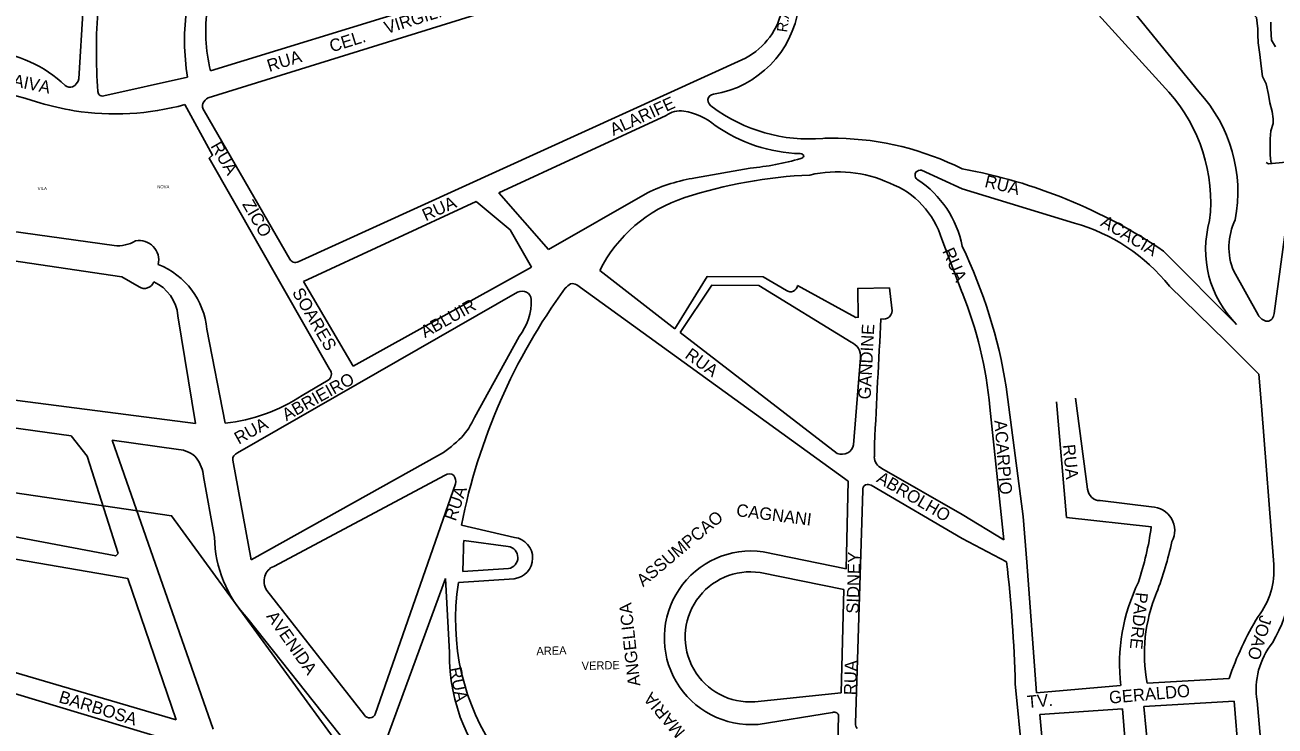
# Model space of a CAD drawing. Extents: x 325709 to 364434, y 7573432 to 7597073.
# Drawn here: x 339628 to 340233, y 7589654 to 7589993 of the extents above; entities that cross this region are included whole.
import ezdxf

# ---------------------------------------------------------------- set-up
doc = ezdxf.new("R2010")
doc.units = 0
for name, color, linetype in [('EDIFEXISTENT', 7, 'Continuous'), ('EDIFIDENTIF', 7, 'Continuous'), ('EDIFOBRAEXIS', 7, 'Continuous'), ('LIMITE_BAIRROS_MUNICIPIOS', 7, 'Continuous'), ('LOGRADOURO', 7, 'Continuous'), ('LOGRADOURO_TEXTO', 7, 'Continuous')]:
    doc.layers.add(name, color=color, linetype=linetype)

msp = doc.modelspace()

# ---------------------------------------------------------------- linework, layer by layer
at = {"layer": 'EDIFEXISTENT'}
for p, q in [((340228.37, 7589926.97), (340229.51, 7589926.28)), ((340229.51, 7589926.28), (340238.04, 7589927.04))]:
    msp.add_line(p, q, dxfattribs=at)
at = {"layer": 'EDIFOBRAEXIS'}
for p, q in [((339861.84, 7589741.15), (339840.32, 7589744.01)), ((339839.81, 7589729.07), (339861.89, 7589730.41))]:
    msp.add_line(p, q, dxfattribs=at)
for points in [[(340230.84, 7589926.63), (340230.58, 7589928.58), (340230.38, 7589930.94), (340230.37, 7589934.25), (340230.37, 7589938.38), (340230.67, 7589942.27), (340231.85, 7589945.74), (340231.85, 7589947.94), (340231.34, 7589951.56), (340230.24, 7589955.71), (340229.63, 7589959.71), (340228.44, 7589964.87), (340226.63, 7589968.51), (340226.02, 7589973.49), (340225.43, 7589979.09), (340224.64, 7589984.78), (340224.41, 7589988.8), (340224.4, 7589991.56), (340223.76, 7589997.03), (340222.06, 7589998.85), (340221.21, 7590001.91)], [(340230.75, 7589994.76), (340230.65, 7589991.69), (340231.09, 7589986.08), (340232.92, 7589982.79)]]:
    msp.add_lwpolyline(points, dxfattribs=at)
for centre, radius, start, end in [((338350.63, 7589787.03), 1490.31, 357.77092, 358.34555), ((339861.04, 7589735.78), 5.44, 279.073, 81.52376)]:
    msp.add_arc(centre, radius, start, end, dxfattribs=at)
at = {"layer": 'LIMITE_BAIRROS_MUNICIPIOS'}
msp.add_lwpolyline([(338912.59, 7589871.56), (339699, 7589756.03), (339790.21, 7589630.89), (339866.96, 7589387.52), (339569.08, 7589346.3), (339676.79, 7589164.86), (339281.39, 7589146.03)], dxfattribs=at)
at = {"layer": 'LOGRADOURO'}
for p, q in [((339654.15, 7589967.4), (339656.19, 7590001.91)), ((339857.46, 7590001.91), (339716.63, 7589958.16)), ((339717.77, 7589971.26), (339817.57, 7590001.91)), ((340144.1, 7590001.91), (340181.36, 7589960.96)), ((340195.8, 7589961.13), (340162.65, 7590001.91)), ((339760.24, 7589878.8), (339976.55, 7589977.42)), ((339666.19, 7589959.19), (339706.75, 7589968.17)), ((339714.68, 7589951.94), (339756.15, 7589880.17)), ((339938.16, 7589949.64), (339857.28, 7589912.27)), ((340245.13, 7589949.18), (340232.24, 7589853.88)), ((339952.36, 7589919.44), (339978.85, 7589924.12)), ((340081.39, 7589914.18), (340061.67, 7589923.12)), ((339857.28, 7589912.27), (339881.35, 7589884.82)), ((339881.35, 7589884.82), (339929.14, 7589912.25)), ((340081.39, 7589914.18), (340135.65, 7589897.57)), ((339846.25, 7589908.1), (339762.76, 7589869.3)), ((339671.21, 7589886.73), (339566.68, 7589901.35)), ((340081.39, 7589863.92), (340071.54, 7589889.76)), ((340214.13, 7589848.56), (340178.76, 7589884.07)), ((339786.75, 7589828.29), (339873.03, 7589876.24)), ((339906.06, 7589874.62), (339942.35, 7589846.47)), ((340224.52, 7589853.25), (340212.73, 7589874.32)), ((339762.76, 7589869.3), (339786.75, 7589828.29)), ((339894.94, 7589867.74), (340026.24, 7589772.67)), ((340181.65, 7589867.05), (340208.96, 7589840.38)), ((339866.34, 7589864.14), (339730.84, 7589786.38)), ((339702.08, 7589852.75), (339710.49, 7589800.58)), ((339724.96, 7589800.78), (339716.11, 7589846.2)), ((339845.49, 7589803.51), (339867.16, 7589842.79)), ((339944.92, 7589844.64), (340020.94, 7589786.16)), ((340028.88, 7589790.33), (340032.19, 7589832.41)), ((339710.49, 7589800.58), (339555.03, 7589820.75)), ((339774.75, 7589821.57), (339762.15, 7589814.21)), ((340136.26, 7589812.83), (340142.09, 7589768.88)), ((339650.45, 7589794.64), (339549.15, 7589808.79)), ((340094.74, 7589808.47), (340101.51, 7589744.33)), ((340226.19, 7589809.25), (340232.11, 7589732.47)), ((339670.2, 7589792.57), (339719.12, 7589652.7)), ((339702.32, 7589788.12), (339670.2, 7589792.57)), ((340038.91, 7589784.5), (340039.03, 7589790.72)), ((339728.61, 7589782.89), (339737.49, 7589734.68)), ((339737.49, 7589734.68), (339829.12, 7589785.72)), ((340042.61, 7589778.88), (340081.39, 7589756.64)), ((339719.74, 7589745.66), (339714.45, 7589775.07)), ((339748.37, 7589731.52), (339831.29, 7589775.64)), ((339836.33, 7589771.49), (339797.53, 7589660.06)), ((340026.24, 7589772.67), (340025.23, 7589730.4)), ((340081.39, 7589745.02), (340037.35, 7589770.75)), ((340033.33, 7589768.15), (340029.82, 7589655.6)), ((340148.07, 7589763.31), (340173.02, 7589760.25)), ((340101.51, 7589744.33), (340081.39, 7589756.64)), ((339864.88, 7589745.54), (339839.18, 7589751.52)), ((340081.39, 7589745.02), (340102.91, 7589733.77)), ((339619.74, 7589735.59), (339677.78, 7589725.73)), ((340025.23, 7589730.4), (339985.17, 7589738.59)), ((340117.33, 7589670.37), (340112.61, 7589733.61)), ((340024.19, 7589720.25), (339983.67, 7589728.5)), ((339677.78, 7589725.73), (339701.17, 7589657.36)), ((339831.46, 7589725.63), (339802.78, 7589647.43)), ((339831.46, 7589725.63), (339833.41, 7589689.93)), ((339837.8, 7589723.69), (339864.66, 7589725.54)), ((339792.28, 7589659.49), (339745.02, 7589719.88)), ((340022.88, 7589670.36), (340024.19, 7589720.25)), ((339511.11, 7589703.66), (339705.86, 7589644.95)), ((339701.17, 7589657.36), (339537.42, 7589705.15)), ((339792.29, 7589635.11), (339735.92, 7589706.16)), ((340107.09, 7589674.7), (340112.24, 7589622.99)), ((340158.06, 7589673.92), (340117.33, 7589670.37)), ((340210.47, 7589677.26), (340170.83, 7589675.03)), ((339981.11, 7589666), (340022.88, 7589670.36)), ((340118.9, 7589659.85), (340158.87, 7589662.57)), ((340158.87, 7589662.57), (340167.47, 7589559.62)), ((340169.23, 7589663.66), (340213.03, 7589666.3)), ((340179.66, 7589561.57), (340169.23, 7589663.66)), ((340213.03, 7589666.3), (340221.1, 7589565.17)), ((340235.9, 7589533.71), (340224.01, 7589666.4)), ((339982.66, 7589655.1), (340018.68, 7589660.88)), ((340021.58, 7589659.04), (340021.14, 7589639.84)), ((340128.99, 7589555.44), (340118.9, 7589659.85))]:
    msp.add_line(p, q, dxfattribs=at)
for points in [[(339705.41, 7589954.88), (339718.83, 7589930.5), (339717.16, 7589928.95), (339775.37, 7589826.88)], [(339873.03, 7589876.24), (339862.71, 7589894.27), (339846.25, 7589908.1)], [(339564.78, 7589887.83), (339674.99, 7589871.66), (339683.23, 7589866.81)], [(339996.35, 7589865.01), (339985.09, 7589871.66), (339958.04, 7589871.71), (339942.35, 7589846.47)], [(340027.7, 7589839.91), (339983.08, 7589867.39), (339960.29, 7589867.49), (339944.92, 7589844.64)], [(340047.44, 7589856.35), (340046.22, 7589866.18), (340030.89, 7589865.95), (340031.1, 7589851.99), (340030.03, 7589851.94), (340001.71, 7589867.43)], [(340208.96, 7589840.38), (340224.85, 7589824.42), (340226.19, 7589809.25)], [(340112.61, 7589733.61), (340110.96, 7589755.71), (340102.67, 7589818.43)], [(340126.97, 7589811.19), (340131.94, 7589755.2), (340172.9, 7589750.62)], [(339673.19, 7589737.79), (339658.11, 7589784.86), (339650.45, 7589794.64)], [(339545.38, 7589769.08), (339615.72, 7589758.95), (339613.86, 7589747.63), (339671.94, 7589736.58), (339673.19, 7589737.79)]]:
    msp.add_lwpolyline(points, dxfattribs=at)
for centre, radius, start, end in [((339929.49, 7589980.44), 266.89, 175.38485, 184.1323), ((339813.08, 7589986.04), 107.83, 171.53505, 189.54127), ((339799.81, 7589990.75), 84.33, 172.39613, 193.3632), ((339953.2, 7590008.88), 49.61, 279.22489, 351.92949), ((339960.92, 7590007.49), 33.89, 297.45042, 350.52218), ((339604.41, 7589918.26), 62.98, 46.76735, 84.28365), ((339538.66, 7589652.9), 317.85, 72.30641, 83.28363), ((339649.9, 7589967.05), 3.74, 230.94462, 288.15481), ((339648.67, 7589968.57), 5.6, 295.26573, 347.93252), ((339667.98, 7589962.19), 4.79, 191.84744, 212.34637), ((339665.4, 7589961.18), 2.14, 226.74792, 291.56093), ((339720.72, 7589951.74), 7.62, 122.52834, 150.61144), ((339961.22, 7589957.11), 2.8, 91.49473, 175.55238), ((339962.5, 7589957.34), 4.06, 180.1967, 240.54471), ((340121.66, 7589907.79), 79.94, 353.55922, 41.68847), ((340143.24, 7589912.64), 71.51, 349.10294, 42.69381), ((339687.71, 7590147.41), 198.74, 254.69788, 259.60773), ((339671.69, 7590079.45), 129.05, 261.16029, 285.14691), ((339717.99, 7589954.32), 4.08, 163.47492, 215.60891), ((339945.31, 7589939.33), 12.55, 83.31534, 124.72006), ((339941.8, 7589921.02), 31.17, 49.79089, 80.81858), ((340007.36, 7590016.71), 78.44, 233.31574, 274.91164), ((340005.26, 7590006.79), 75.63, 235.03028, 268.33131), ((340018.78, 7589799.15), 139.49, 88.94255, 91.93316), ((340018.78, 7589799.15), 139.49, 63.34444, 88.94255), ((339965.23, 7590062.42), 138.96, 275.62325, 285.90147), ((340002.91, 7589928.87), 2.33, 32.17412, 86.19938), ((340002.89, 7589930.84), 2.11, 281.1897, 339.83062), ((340021.29, 7589862.12), 60.25, 65.44033, 102.96054), ((340061.33, 7589920.78), 2.68, 144.2677, 239.14564), ((340061.44, 7589919.42), 3.71, 86.3124, 127.97993), ((340035.74, 7589673.09), 254.89, 55.86676, 79.68191), ((339964.98, 7589837.58), 82.82, 98.75917, 115.63757), ((340017.82, 7589692.07), 228.99, 92.51483, 107.96224), ((340031.41, 7589877.79), 41.88, 16.60203, 69.13287), ((340032.81, 7589877.14), 49.45, 10.7834, 56.71318), ((339968.91, 7589842.94), 70.39, 107.96224, 153.24701), ((340111.92, 7589811.86), 88.93, 38.35579, 74.52307), ((340250.36, 7589884.77), 51.22, 164.07633, 224.98363), ((340240.69, 7589885.91), 30.26, 154.10988, 202.50776), ((339672.99, 7589903.7), 17.07, 264.00024, 300.24575), ((339683.31, 7589879.64), 9.47, 347.4357, 100.48181), ((339860.51, 7589779.92), 245.2, 9.03548, 25.73586), ((339758.67, 7589881.36), 2.79, 205.41127, 252.50189), ((339758.91, 7589881.84), 3.32, 251.03895, 293.67848), ((339678.59, 7589842.58), 37.69, 5.51289, 68.25043), ((339685.92, 7589870.66), 4.7, 235.15911, 341.95586), ((339681.69, 7589850.65), 20.5, 5.8895, 64.87546), ((339919.68, 7589831.66), 45.87, 127.13158, 131.32528), ((339892.8, 7589863.88), 4.42, 60.94762, 100.47764), ((339998.36, 7589867.71), 3.36, 233.27914, 355.22339), ((340124.21, 7589694.9), 290.6, 143.90457, 168.76554), ((339868.58, 7589859.7), 4.97, 64.47058, 116.81506), ((339844.72, 7589859.99), 28.27, 322.5157, 1.3408), ((339868.62, 7589860.35), 4.38, 4.01609, 61.28286), ((339900.34, 7589791), 195.19, 5.1373, 21.93979), ((340043.32, 7589855.37), 4.23, 253.39823, 13.34253), ((346901.84, 7589472.17), 6870.2, 176.836412, 177.342341), ((340229.75, 7589855.84), 5.84, 206.3753, 262.12801), ((340228.51, 7589853.77), 3.74, 276.79832, 1.76066), ((340024.93, 7589833.16), 7.3, 354.10107, 67.66635), ((339773.59, 7589824.75), 2.77, 342.16129, 50.13256), ((339773.17, 7589824.21), 3.07, 300.84171, 354.30933), ((339715.77, 7589884.41), 84.14, 276.273, 303.45084), ((339811.03, 7589819.23), 37.88, 317.9726, 335.47735), ((339701.3, 7589774.77), 13.39, 43.05113, 85.63322), ((339789.24, 7589845.14), 71.56, 303.86707, 314.24417), ((340022.14, 7589792.18), 6.99, 303.83915, 344.60755), ((339695.6, 7589772.95), 18.97, 6.42841, 35.30222), ((339731.2, 7589783.44), 2.64, 142.25783, 191.93512), ((339735.39, 7589778.64), 8.98, 120.48812, 134.39836), ((340023.24, 7589792.11), 6.38, 248.84689, 295.95108), ((340045.45, 7589784.77), 6.55, 182.3608, 244.28809), ((339833.25, 7589773.04), 3.25, 47.27598, 126.99751), ((339832.2, 7589772.64), 4.28, 344.39359, 40.64224), ((340036.07, 7589768.55), 2.77, 119.58431, 188.40324), ((340035.68, 7589766.53), 4.54, 68.5122, 102.45116), ((340148.15, 7589769.39), 6.08, 184.76309, 269.2671), ((340172.78, 7589748.82), 11.43, 332.13658, 88.75263), ((340022.35, 7589771.85), 152.03, 341.60438, 351.97406), ((340156.73, 7589737.21), 86.05, 330.29183, 6.00993), ((339778.39, 7589746.63), 58.66, 180.94739, 223.6179), ((339863.57, 7589735.55), 10.07, 276.25186, 82.50178), ((340006.77, 7589782.96), 180.48, 339.15195, 347.36383), ((339979.34, 7589696.98), 42.01, 82.02529, 274.5313), ((339424.03, 7589655.98), 683.32, 1.56912, 6.53637), ((339750.95, 7589724.96), 7.05, 111.48046, 164.99707), ((339978.87, 7589697.39), 31.47, 81.23593, 274.06913), ((340196.14, 7589729.54), 36.08, 321.81475, 4.66023), ((339752.17, 7589724.3), 8.41, 162.7929, 211.69727), ((339949.99, 7589705.57), 113.64, 170.82479, 258.24694), ((340249.6, 7589683.95), 92.08, 154.30568, 186.25348), ((340246.75, 7589689.12), 77.21, 157.45175, 190.51366), ((340357.87, 7589626.52), 155.89, 148.81903, 161.00458), ((340260.15, 7589671.9), 36.56, 141.67284, 188.64862), ((339920.43, 7589688.43), 87.04, 179.01826, 226.95961), ((339794.84, 7589661.41), 3.2, 216.9207, 273.18954), ((339794.92, 7589660.99), 2.77, 271.95419, 340.33751), ((340019.4, 7589657.21), 3.74, 68.70954, 101.00575), ((340019.74, 7589659.15), 1.85, 356.49655, 56.6645), ((340034.05, 7589655.5), 4.23, 178.62462, 215.36398)]:
    msp.add_arc(centre, radius, start, end, dxfattribs=at)

# ---------------------------------------------------------------- texts
at = {"layer": 'EDIFIDENTIF'}
for s, rotation, p in [('AREA', 1.51114, (339875.5, 7589688.53)), ('VERDE', 1.46792, (339897.41, 7589681.36))]:
    msp.add_text(s, height=4, rotation=rotation, dxfattribs=at).set_placement(p)
at = {"layer": 'LIMITE_BAIRROS_MUNICIPIOS'}
for s, p in [('VILA', (339634.21, 7589913.56)), ('NOVA', (339692.03, 7589914.41))]:
    msp.add_text(s, height=1.5, dxfattribs=at).set_placement(p)
at = {"layer": 'LOGRADOURO_TEXTO'}
for s, height, rotation, p in [('R.ALARIFE', 5, 81.98847, (339996.65, 7589989.68)), ('VIRGILIO', 6, 17.25741, (339802.96, 7589989.03)), ('CEL.', 6, 17.25741, (339776.44, 7589980.12)), ('RUA', 6, 17.25741, (339746.26, 7589970.65)), ('PAIVA', 6, 348.40271, (339616.54, 7589964.95)), ('ALARIFE', 6, 24.50833, (339912.69, 7589939.73)), ('RUA', 6, 300.01503, (339717.65, 7589934.86)), ('RUA', 6, 346.56306, (340091.92, 7589915.12)), ('ZICO', 6, 300.01503, (339732.98, 7589906.73)), ('RUA', 6, 24.50833, (339821.92, 7589898.4)), ('ACACIA', 6, 329.41078, (340147.88, 7589896.53)), ('RUA', 6, 293.45749, (340071.7, 7589884.09)), ('SOARES', 6, 300.32843, (339757.08, 7589864.06)), ('ABLUIR', 6, 29.14632, (339821.55, 7589841.86)), ('GANDINE', 6, 87.08938, (340037.08, 7589812.17)), ('RUA', 6, 324.08978, (339946.85, 7589832.73)), ('ABRIEIRO', 6, 29.11816, (339754.54, 7589801.7)), ('RUA', 6, 29.11816, (339731.45, 7589790.38)), ('ACARPIO', 6, 274.26637, (340096.98, 7589802.06)), ('RUA', 6, 275.82873, (340129.99, 7589790.26)), ('ABROLHO', 6, 329.70153, (340039.52, 7589772.64)), ('RUA', 6, 70.80247, (339836.37, 7589753.07)), ('CAGNANI', 6, 352.62163, (339971.89, 7589755.88)), ('ASSUMPCAO', 6, 39.99798, (339927.06, 7589721.39)), ('SIDNEY', 6, 88.21335, (340031.32, 7589708.55)), ('PADRE', 6, 264.06589, (340165.34, 7589719.21)), ('ANGELICA', 6, 96.24238, (339925.77, 7589673.85)), ('AVENIDA', 6, 305.11622, (339744.56, 7589707.31)), ('JOAO', 6, 253.20261, (340225.62, 7589708.29)), ('RUA', 6, 88.21335, (340030.14, 7589669.13)), ('RUA', 6, 281.23017, (339833.27, 7589682.2)), ('GERALDO', 6, 4.98144, (340152.7, 7589665.08)), ('BARBOSA', 6, 342.94663, (339644.03, 7589665.85)), ('MARIA', 6, 130.24264, (339947.8, 7589651.75)), ('TV.', 6, 4.98144, (340113.04, 7589662.95))]:
    msp.add_text(s, height=height, rotation=rotation, dxfattribs=at).set_placement(p)

doc.saveas('drawing.dxf')
